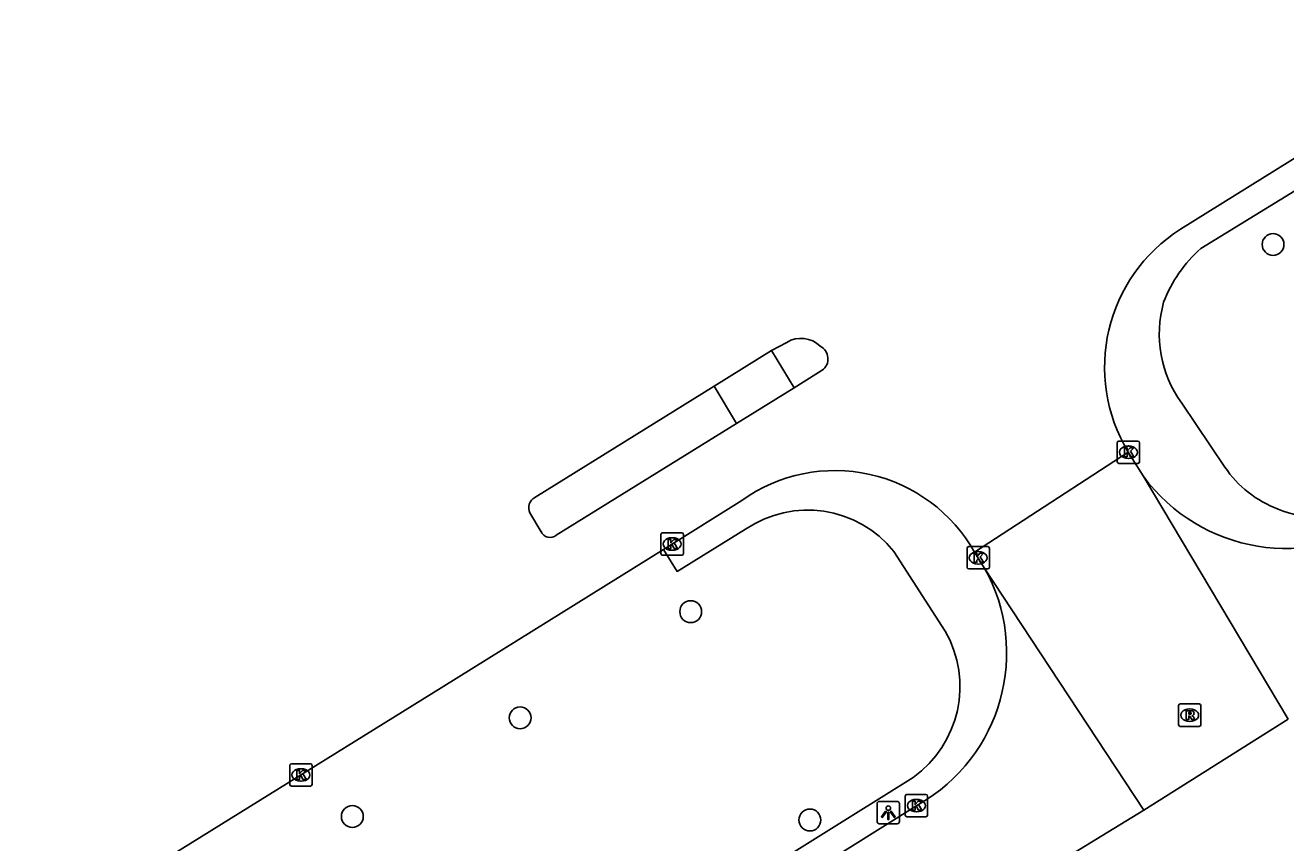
# Model space of a CAD drawing. Extents: x 160037 to 160839, y 385326 to 386441.
# Drawn here: x 160301.3 to 160357.7, y 386279.7 to 386316.2 of the extents above; entities that cross this region are included whole.
import ezdxf

# ---------------------------------------------------------------- set-up
doc = ezdxf.new("R2010")
doc.units = 0
for name, color, linetype in [('IMGEO_Boom', 7, 'Continuous'), ('IMGEO_Kolk', 7, 'Continuous'), ('IMGEO_Lichtpunt', 7, 'Continuous'), ('IMGEO_Rijbaan_lokaal_gesloten', 7, 'Continuous'), ('IMGEO_Rijbaan_lokaal_open', 7, 'Continuous'), ('IMGEO_Rijbaan_regionaal_gesloten', 7, 'Continuous'), ('IMGEO_Rioolput', 7, 'Continuous'), ('IMGEO_Voetpad_open', 7, 'Continuous')]:
    doc.layers.add(name, color=color, linetype=linetype)

msp = doc.modelspace()

# ---------------------------------------------------------------- linework, layer by layer
at = {"layer": 'IMGEO_Boom'}
for centre in [(160357.132, 386306.428), (160331.07, 386290.003), (160323.434, 386285.256), (160315.927, 386280.839), (160336.405, 386280.685)]:
    msp.add_circle(centre, 0.489, dxfattribs=at)
at = {"layer": 'IMGEO_Kolk'}
for p, q in [((160350.157, 386296.707), (160350.157, 386297.559)), ((160350.232, 386297.633), (160351.084, 386297.633)), ((160350.645, 386297.413), (160350.67, 386297.413)), ((160351.158, 386297.559), (160351.158, 386296.707)), ((160350.668, 386296.853), (160350.643, 386296.853)), ((160351.084, 386296.633), (160350.232, 386296.633)), ((160329.739, 386292.604), (160329.739, 386293.456)), ((160329.814, 386293.53), (160330.666, 386293.53)), ((160330.74, 386293.456), (160330.74, 386292.604)), ((160330.227, 386293.31), (160330.252, 386293.31)), ((160343.435, 386291.986), (160343.435, 386292.838)), ((160343.51, 386292.912), (160344.362, 386292.912)), ((160344.436, 386292.838), (160344.436, 386291.986)), ((160330.666, 386292.53), (160329.814, 386292.53)), ((160330.25, 386292.75), (160330.225, 386292.75)), ((160343.923, 386292.692), (160343.948, 386292.692)), ((160344.362, 386291.912), (160343.51, 386291.912)), ((160343.946, 386292.132), (160343.921, 386292.132)), ((160313.124, 386282.274), (160313.124, 386283.126)), ((160313.199, 386283.2), (160314.051, 386283.2)), ((160313.612, 386282.98), (160313.637, 386282.98)), ((160314.125, 386283.126), (160314.125, 386282.274)), ((160314.051, 386282.2), (160313.199, 386282.2)), ((160313.635, 386282.42), (160313.61, 386282.42)), ((160340.67, 386280.902), (160340.67, 386281.754)), ((160340.745, 386281.828), (160341.597, 386281.828)), ((160341.158, 386281.608), (160341.183, 386281.608)), ((160341.671, 386281.754), (160341.671, 386280.902)), ((160341.181, 386281.048), (160341.156, 386281.048)), ((160341.597, 386280.828), (160340.745, 386280.828))]:
    msp.add_line(p, q, dxfattribs=at)
for points in [[(160350.157, 386296.707), (160350.157, 386297.559)], [(160350.232, 386297.633), (160351.084, 386297.633)], [(160350.478, 386297.333), (160350.601, 386297.333), (160350.601, 386297.182), (160350.731, 386297.333), (160350.895, 386297.333), (160350.749, 386297.182), (160350.902, 386296.933), (160350.75, 386296.933), (160350.665, 386297.097), (160350.601, 386297.03), (160350.601, 386296.933), (160350.478, 386296.933), (160350.478, 386297.333)], [(160351.158, 386297.559), (160351.158, 386296.707)], [(160351.084, 386296.633), (160350.232, 386296.633)], [(160329.739, 386292.604), (160329.739, 386293.456)], [(160329.814, 386293.53), (160330.666, 386293.53)], [(160330.74, 386293.456), (160330.74, 386292.604)], [(160330.06, 386293.23), (160330.183, 386293.23), (160330.183, 386293.079), (160330.313, 386293.23), (160330.477, 386293.23), (160330.331, 386293.079), (160330.484, 386292.83), (160330.332, 386292.83), (160330.247, 386292.994), (160330.183, 386292.927), (160330.183, 386292.83), (160330.06, 386292.83), (160330.06, 386293.23)], [(160343.435, 386291.986), (160343.435, 386292.838)], [(160343.51, 386292.912), (160344.362, 386292.912)], [(160344.436, 386292.838), (160344.436, 386291.986)], [(160330.666, 386292.53), (160329.814, 386292.53)], [(160343.756, 386292.612), (160343.879, 386292.612), (160343.879, 386292.461), (160344.009, 386292.612), (160344.173, 386292.612), (160344.027, 386292.461), (160344.18, 386292.212), (160344.028, 386292.212), (160343.943, 386292.376), (160343.879, 386292.309), (160343.879, 386292.212), (160343.756, 386292.212), (160343.756, 386292.612)], [(160344.362, 386291.912), (160343.51, 386291.912)], [(160313.124, 386282.274), (160313.124, 386283.126)], [(160313.199, 386283.2), (160314.051, 386283.2)], [(160313.445, 386282.9), (160313.568, 386282.9), (160313.568, 386282.749), (160313.698, 386282.9), (160313.862, 386282.9), (160313.716, 386282.749), (160313.869, 386282.5), (160313.717, 386282.5), (160313.632, 386282.664), (160313.568, 386282.597), (160313.568, 386282.5), (160313.445, 386282.5), (160313.445, 386282.9)], [(160314.125, 386283.126), (160314.125, 386282.274)], [(160314.051, 386282.2), (160313.199, 386282.2)], [(160340.67, 386280.902), (160340.67, 386281.754)], [(160340.745, 386281.828), (160341.597, 386281.828)], [(160340.991, 386281.528), (160341.114, 386281.528), (160341.114, 386281.377), (160341.244, 386281.528), (160341.408, 386281.528), (160341.262, 386281.377), (160341.415, 386281.128), (160341.263, 386281.128), (160341.178, 386281.292), (160341.114, 386281.225), (160341.114, 386281.128), (160340.991, 386281.128), (160340.991, 386281.528)], [(160341.671, 386281.754), (160341.671, 386280.902)], [(160341.597, 386280.828), (160340.745, 386280.828)]]:
    msp.add_lwpolyline(points, dxfattribs=at)
for centre, start, end in [((160350.234, 386297.557), 91.552, 178.448), ((160350.234, 386297.557), 91.552, 178.448), ((160351.082, 386297.557), 1.552, 88.448), ((160351.082, 386297.557), 1.552, 88.448), ((160350.234, 386296.709), 181.552, 268.448), ((160350.234, 386296.709), 181.552, 268.448), ((160351.082, 386296.709), 271.552, 358.448), ((160351.082, 386296.709), 271.552, 358.448), ((160329.816, 386293.454), 91.552, 178.448), ((160329.816, 386293.454), 91.552, 178.448), ((160330.664, 386293.454), 1.552, 88.448), ((160330.664, 386293.454), 1.552, 88.448), ((160343.512, 386292.836), 91.552, 178.448), ((160343.512, 386292.836), 91.552, 178.448), ((160344.36, 386292.836), 1.552, 88.448), ((160344.36, 386292.836), 1.552, 88.448), ((160329.816, 386292.606), 181.552, 268.448), ((160329.816, 386292.606), 181.552, 268.448), ((160330.664, 386292.606), 271.552, 358.448), ((160330.664, 386292.606), 271.552, 358.448), ((160343.512, 386291.988), 181.552, 268.448), ((160343.512, 386291.988), 181.552, 268.448), ((160344.36, 386291.988), 271.552, 358.448), ((160344.36, 386291.988), 271.552, 358.448), ((160313.201, 386283.124), 91.552, 178.448), ((160313.201, 386283.124), 91.552, 178.448), ((160314.049, 386283.124), 1.552, 88.448), ((160314.049, 386283.124), 1.552, 88.448), ((160313.201, 386282.276), 181.552, 268.448), ((160313.201, 386282.276), 181.552, 268.448), ((160314.049, 386282.276), 271.552, 358.448), ((160314.049, 386282.276), 271.552, 358.448), ((160340.747, 386281.752), 91.552, 178.448), ((160340.747, 386281.752), 91.552, 178.448), ((160341.595, 386281.752), 1.552, 88.448), ((160341.595, 386281.752), 1.552, 88.448), ((160340.747, 386280.904), 181.552, 268.448), ((160340.747, 386280.904), 181.552, 268.448), ((160341.595, 386280.904), 271.552, 358.448), ((160341.595, 386280.904), 271.552, 358.448)]:
    msp.add_arc(centre, 0.0765, start, end, dxfattribs=at)
for centre, major_axis, ratio, start_param, end_param in [((160350.644, 386297.133), (-0.387, 0.002), 0.722429, 4.712389, 7.853982), ((160350.669, 386297.133), (-0.39, 0.002), 0.717154, 1.570796, 4.712389), ((160330.226, 386293.03), (-0.387, 0.002), 0.722429, 4.712389, 7.853982), ((160330.251, 386293.03), (-0.39, 0.002), 0.717154, 1.570796, 4.712389), ((160343.922, 386292.412), (-0.387, 0.002), 0.722429, 4.712389, 7.853982), ((160343.947, 386292.412), (-0.39, 0.002), 0.717154, 1.570796, 4.712389), ((160313.611, 386282.7), (-0.387, 0.002), 0.722429, 4.712389, 7.853982), ((160313.636, 386282.7), (-0.39, 0.002), 0.717154, 1.570796, 4.712389), ((160341.157, 386281.328), (-0.387, 0.002), 0.722429, 4.712389, 7.853982), ((160341.182, 386281.328), (-0.39, 0.002), 0.717154, 1.570796, 4.712389)]:
    msp.add_ellipse(centre, major_axis=major_axis, ratio=ratio, start_param=start_param, end_param=end_param, dxfattribs=at)
at = {"layer": 'IMGEO_Lichtpunt'}
for p, q in [((160339.414, 386281.418), (160339.414, 386280.611)), ((160339.414, 386281.418), (160339.414, 386280.611)), ((160340.316, 386281.513), (160339.508, 386281.513)), ((160340.316, 386281.513), (160339.508, 386281.513)), ((160340.41, 386280.611), (160340.41, 386281.418)), ((160340.41, 386280.611), (160340.41, 386281.418)), ((160339.508, 386280.517), (160340.316, 386280.517)), ((160339.508, 386280.517), (160340.316, 386280.517))]:
    msp.add_line(p, q, dxfattribs=at)
for points in [[(160339.788, 386281.082), (160339.827, 386281.054), (160339.639, 386280.792), (160339.601, 386280.819), (160339.788, 386281.082)], [(160339.89, 386281.034), (160339.937, 386281.034), (160339.937, 386280.712), (160339.89, 386280.712), (160339.89, 386281.034)], [(160340, 386281.054), (160340.038, 386281.081), (160340.225, 386280.819), (160340.186, 386280.791), (160340, 386281.054)]]:
    msp.add_lwpolyline(points, dxfattribs=at)
msp.add_circle((160339.913, 386281.216), 0.0994, dxfattribs=at)
for centre, start, end in [((160339.508, 386281.418), 90, 180), ((160339.508, 386281.418), 90, 180), ((160340.316, 386281.418), 0, 90), ((160340.316, 386281.418), 0, 90), ((160339.508, 386280.611), 180, 270), ((160339.508, 386280.611), 180, 270), ((160340.316, 386280.611), 270, 0), ((160340.316, 386280.611), 270, 360)]:
    msp.add_arc(centre, 0.0946, start, end, dxfattribs=at)
at = {"layer": 'IMGEO_Rijbaan_lokaal_gesloten'}
for points in [[(160350.654, 386297.136), (160351.316, 386296.073)], [(160357.805, 386285.189), (160351.316, 386296.073)], [(160344.208, 386291.967), (160343.77, 386292.658)], [(160351.355, 386281.117), (160344.208, 386291.967)], [(160357.805, 386285.189), (160351.355, 386281.117)]]:
    msp.add_lwpolyline(points, dxfattribs=at)
at = {"layer": 'IMGEO_Rijbaan_lokaal_open'}
for points in [[(160281.681, 386244.232), (160290.979, 386250), (160309.698, 386261.623), (160341.258, 386281.38)], [(160351.355, 386281.117), (160346.86, 386278.383)]]:
    msp.add_lwpolyline(points, dxfattribs=at)
for centre, radius, start, end in [((160357.748, 386300.811), 7.989, 216.3789, 304.7201), ((160337.431, 386288.151), 7.778, 299.4773, 29.3824)]:
    msp.add_arc(centre, radius, start, end, dxfattribs=at)
at = {"layer": 'IMGEO_Rijbaan_regionaal_gesloten'}
for points in [[(160352.991, 386307.11), (160367.673, 386316.234)], [(160334.69, 386301.681), (160335.368, 386302.047)], [(160332.114, 386300.088), (160334.69, 386301.681)], [(160336.956, 386300.798), (160335.7, 386300.019)], [(160324.094, 386295.113), (160332.114, 386300.088)], [(160335.7, 386300.019), (160333.125, 386298.424)], [(160333.125, 386298.424), (160325.052, 386293.421)], [(160343.77, 386292.658), (160350.654, 386297.136)], [(160329.851, 386292.79), (160333.365, 386294.979)], [(160324.373, 386293.581), (160323.871, 386294.418)], [(160291.289, 386268.857), (160292.973, 386269.9), (160296.964, 386272.372), (160320.014, 386286.663), (160329.851, 386292.79)]]:
    msp.add_lwpolyline(points, dxfattribs=at)
for centre, radius, start, end in [((160356.907, 386300.932), 7.315, 122.3686, 211.2573), ((160336.007, 386301.007), 1.221, 45.4612, 121.5727), ((160336.573, 386301.309), 0.639, 306.8815, 62.8655), ((160337.528, 386289.159), 7.156, 29.2746, 125.5757), ((160324.346, 386294.649), 0.528, 118.4871, 205.9339), ((160324.773, 386293.758), 0.437, 203.8328, 309.6486)]:
    msp.add_arc(centre, radius, start, end, dxfattribs=at)
at = {"layer": 'IMGEO_Rioolput'}
for p, q in [((160352.9, 386284.947), (160352.9, 386285.799)), ((160352.975, 386285.873), (160353.827, 386285.873)), ((160353.388, 386285.653), (160353.413, 386285.653)), ((160353.901, 386285.799), (160353.901, 386284.947)), ((160353.411, 386285.093), (160353.386, 386285.093)), ((160353.827, 386284.873), (160352.975, 386284.873))]:
    msp.add_line(p, q, dxfattribs=at)
for points in [[(160352.9, 386284.947), (160352.9, 386285.799)], [(160352.975, 386285.873), (160353.827, 386285.873)], [(160353.489, 386285.571), (160353.237, 386285.573), (160353.237, 386285.173)], [(160353.415, 386285.492), (160353.361, 386285.492), (160353.361, 386285.411)], [(160353.901, 386285.799), (160353.901, 386284.947)], [(160353.237, 386285.173), (160353.361, 386285.173), (160353.361, 386285.335), (160353.372, 386285.335)], [(160353.361, 386285.411), (160353.413, 386285.411)], [(160353.419, 386285.306), (160353.49, 386285.173), (160353.63, 386285.173), (160353.565, 386285.299)], [(160353.827, 386284.873), (160352.975, 386284.873)]]:
    msp.add_lwpolyline(points, dxfattribs=at)
for centre, radius, start, end in [((160352.977, 386285.797), 0.0765, 91.552, 178.448), ((160352.977, 386285.797), 0.0765, 91.552, 178.448), ((160353.421, 386285.396), 0.0964, 77.0061, 93.1865), ((160353.435, 386285.453), 0.0378, 276.6634, 79.6772), ((160353.488, 386285.461), 0.109, 350.3612, 89.416), ((160353.825, 386285.797), 0.0765, 1.552, 88.448), ((160353.825, 386285.797), 0.0765, 1.552, 88.448), ((160352.977, 386284.949), 0.0765, 181.552, 268.448), ((160352.977, 386284.949), 0.0765, 181.552, 268.448), ((160353.371, 386285.282), 0.0533, 26.0293, 88.6989), ((160353.397, 386285.6), 0.19, 274.7715, 282.9687), ((160353.486, 386285.461), 0.112, 277.5842, 350.9817), ((160353.47, 386285.246), 0.108, 29.5134, 73.7905), ((160353.825, 386284.949), 0.0765, 271.552, 358.448), ((160353.825, 386284.949), 0.0765, 271.552, 358.448)]:
    msp.add_arc(centre, radius, start, end, dxfattribs=at)
for centre, major_axis, ratio, start_param, end_param in [((160353.387, 386285.373), (-0.387, 0.002), 0.722429, 4.712389, 7.853982), ((160353.412, 386285.373), (-0.39, 0.002), 0.717154, 1.570796, 4.712389)]:
    msp.add_ellipse(centre, major_axis=major_axis, ratio=ratio, start_param=start_param, end_param=end_param, dxfattribs=at)
at = {"layer": 'IMGEO_Voetpad_open'}
for points in [[(160353.906, 386306.244), (160359.884, 386309.911), (160360.047, 386309.659)], [(160334.69, 386301.681), (160335.7, 386300.019)], [(160333.125, 386298.424), (160332.114, 386300.088)], [(160354.976, 386296.473), (160353.042, 386299.333)], [(160329.851, 386292.79), (160330.463, 386291.8), (160333.515, 386293.687)], [(160340.163, 386292.692), (160342.463, 386289.132)], [(160341.022, 386282.591), (160315.759, 386266.812), (160299.088, 386256.53), (160291.945, 386267.798), (160291.289, 386268.857)]]:
    msp.add_lwpolyline(points, dxfattribs=at)
for centre, radius, start, end in [((160357.791, 386301.759), 5.934, 130.8978, 159.4168), ((160357.292, 386302.42), 5.253, 164.2612, 215.9952), ((160359.053, 386299.192), 4.9, 213.7031, 249.8427), ((160336.301, 386289.596), 4.95, 38.7216, 124.254), ((160359.045, 386298.531), 4.283, 246.8879, 297.8983), ((160338.126, 386286.658), 4.993, 305.4515, 29.7005)]:
    msp.add_arc(centre, radius, start, end, dxfattribs=at)

doc.saveas('drawing.dxf')
